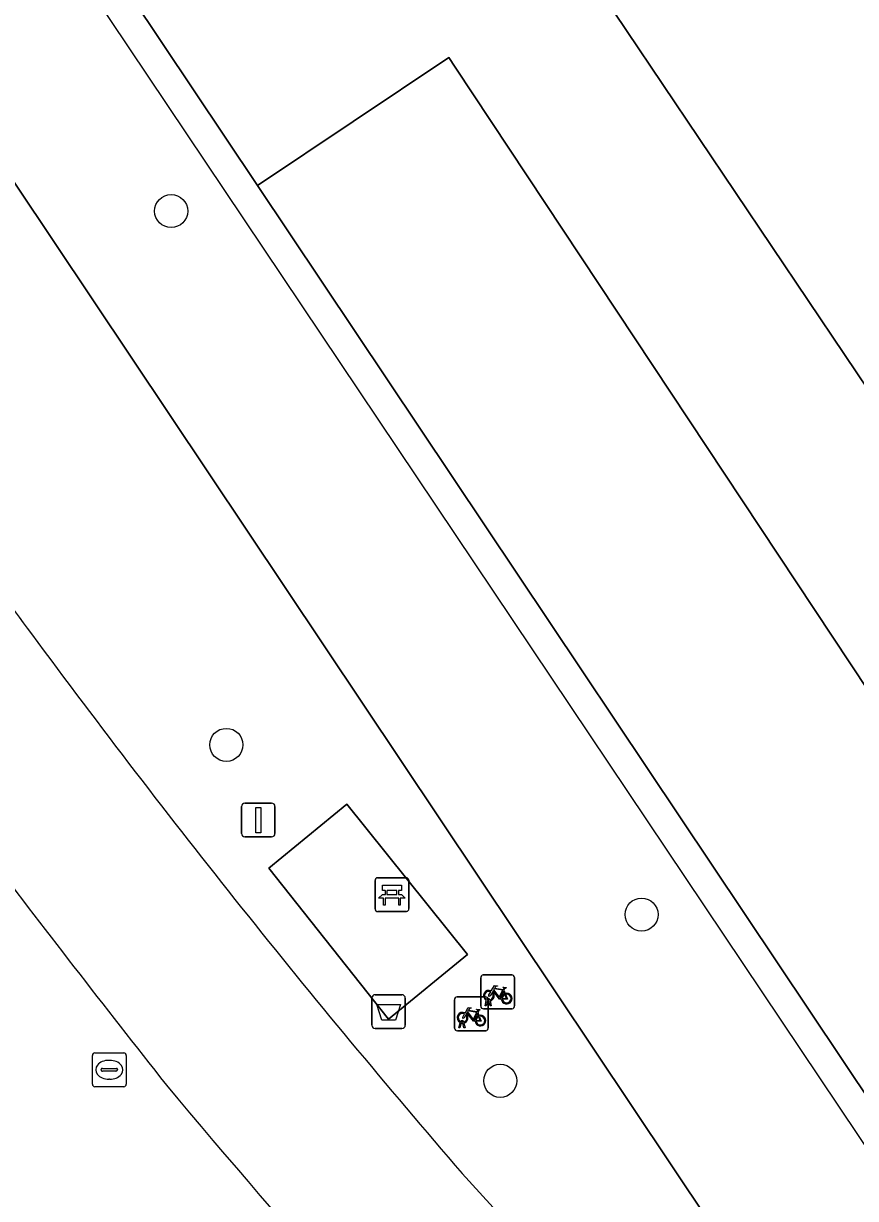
# Model space of a CAD drawing. Extents: x 158793 to 159888, y 384317 to 385256.
# Drawn here: x 159320.53 to 159345.12, y 384582.61 to 384617.37 of the extents above; entities that cross this region are included whole.
import ezdxf

# ---------------------------------------------------------------- set-up
doc = ezdxf.new("R2010")
doc.units = 0
for name, color, linetype in [('IMGEO_Afvalbak', 7, 'Continuous'), ('IMGEO_Bank', 7, 'Continuous'), ('IMGEO_Berm_groen', 7, 'Continuous'), ('IMGEO_Boom', 7, 'Continuous'), ('IMGEO_Fietsenrek', 7, 'Continuous'), ('IMGEO_Fietspad_gesloten', 7, 'Continuous'), ('IMGEO_Groenvoorziening', 7, 'Continuous'), ('IMGEO_Hek', 7, 'Continuous'), ('IMGEO_Lichtmast', 7, 'Continuous'), ('IMGEO_Parkeervlak_open', 7, 'Continuous'), ('IMGEO_Rijbaan_lokaal_gesloten', 7, 'Continuous'), ('IMGEO_Rioolput', 7, 'Continuous'), ('IMGEO_Voetpad_open', 7, 'Continuous')]:
    doc.layers.add(name, color=color, linetype=linetype)

msp = doc.modelspace()

# ---------------------------------------------------------------- linework, layer by layer
at = {"layer": 'IMGEO_Afvalbak'}
for p, q in [((159330.824, 384587.737), (159330.824, 384588.537)), ((159330.824, 384588.537), (159330.824, 384587.737)), ((159330.924, 384588.637), (159331.714, 384588.637)), ((159331.714, 384588.637), (159330.924, 384588.637)), ((159331.814, 384588.537), (159331.814, 384587.737)), ((159331.814, 384587.737), (159331.814, 384588.537)), ((159331.714, 384587.637), (159330.924, 384587.637)), ((159330.924, 384587.637), (159331.714, 384587.637))]:
    msp.add_line(p, q, dxfattribs=at)
msp.add_lwpolyline([(159330.967, 384588.351), (159331.671, 384588.351), (159331.522, 384587.881), (159331.116, 384587.881), (159330.967, 384588.351)], dxfattribs=at)
for centre, start, end in [((159330.924, 384588.537), 90, 180), ((159330.924, 384588.537), 90, 180), ((159331.714, 384588.537), 0, 90), ((159331.714, 384588.537), 360, 90), ((159330.924, 384587.737), 180, 270), ((159330.924, 384587.737), 180, 270), ((159331.714, 384587.737), 270, 0), ((159331.714, 384587.737), 270, 0)]:
    msp.add_arc(centre, 0.1, start, end, dxfattribs=at)
at = {"layer": 'IMGEO_Bank'}
for p, q in [((159330.919, 384591.173), (159330.919, 384592.014)), ((159330.919, 384592.014), (159330.919, 384591.173)), ((159330.994, 384592.098), (159331.835, 384592.098)), ((159331.835, 384592.098), (159330.994, 384592.098)), ((159331.919, 384592.023), (159331.919, 384591.182)), ((159331.919, 384591.182), (159331.919, 384592.023)), ((159331.228, 384591.604), (159331.228, 384591.71)), ((159331.272, 384591.71), (159331.272, 384591.604)), ((159331.56, 384591.716), (159331.278, 384591.716)), ((159331.566, 384591.604), (159331.566, 384591.71)), ((159331.61, 384591.71), (159331.61, 384591.604)), ((159331.616, 384591.496), (159331.223, 384591.496)), ((159331.278, 384591.598), (159331.56, 384591.598)), ((159331.844, 384591.098), (159331.003, 384591.098)), ((159331.003, 384591.098), (159331.844, 384591.098))]:
    msp.add_line(p, q, dxfattribs=at)
for points in [[(159331.222, 384591.716), (159331.136, 384591.716), (159331.136, 384591.877), (159331.699, 384591.877), (159331.699, 384591.716), (159331.616, 384591.716)], [(159331.166, 384591.496), (159331.024, 384591.496), (159331.136, 384591.598), (159331.222, 384591.598)], [(159331.216, 384591.489), (159331.216, 384591.282), (159331.173, 384591.282), (159331.173, 384591.489)], [(159331.616, 384591.598), (159331.699, 384591.598), (159331.811, 384591.496), (159331.672, 384591.496)], [(159331.666, 384591.489), (159331.666, 384591.282), (159331.622, 384591.282), (159331.622, 384591.489)]]:
    msp.add_lwpolyline(points, dxfattribs=at)
for centre, radius, start, end in [((159330.997, 384592.02), 0.0779, 92.4484, 184.2845), ((159330.997, 384592.02), 0.0779, 92.4484, 184.2845), ((159331.841, 384592.02), 0.0779, 2.4484, 94.2845), ((159331.841, 384592.02), 0.0779, 2.4484, 94.2845), ((159331.221, 384591.709), 0.00671, 2.8957, 87.1043), ((159331.278, 384591.709), 0.00671, 92.8957, 177.1043), ((159331.56, 384591.709), 0.00671, 2.8957, 87.1043), ((159331.617, 384591.709), 0.00671, 92.8957, 177.1043), ((159331.166, 384591.489), 0.00671, 2.8957, 87.1043), ((159331.223, 384591.489), 0.00671, 92.8957, 177.1043), ((159331.221, 384591.605), 0.00671, 272.8957, 357.1043), ((159331.278, 384591.605), 0.00671, 182.8957, 267.1043), ((159331.56, 384591.605), 0.00671, 272.8957, 357.1043), ((159331.617, 384591.605), 0.00671, 182.8957, 267.1043), ((159331.615, 384591.489), 0.00671, 2.8957, 87.1043), ((159331.672, 384591.489), 0.00671, 92.8957, 177.1043), ((159330.997, 384591.176), 0.0779, 182.4484, 274.2845), ((159330.997, 384591.176), 0.0779, 182.4484, 274.2845), ((159331.841, 384591.176), 0.0779, 272.4484, 4.2845), ((159331.841, 384591.176), 0.0779, 272.4484, 4.2845)]:
    msp.add_arc(centre, radius, start, end, dxfattribs=at)
at = {"layer": 'IMGEO_Berm_groen'}
msp.add_lwpolyline([(159333.494, 384583.345), (159340.335, 384575.84), (159343.091, 384578.482), (159297.497, 384646.725), (159292.522, 384654.756), (159285.647, 384666.91), (159278.91, 384680.193)], dxfattribs=at)
for points in [[(159333.285, 384616.081), (159333.099, 384616.361), (159327.44, 384612.577), (159347.62, 384582.396), (159360.749, 384562.76), (159364.038, 384557.841), (159369.445, 384561.464), (159365.154, 384567.946)], [(159330.081, 384594.275), (159333.651, 384589.821), (159331.312, 384587.916), (159327.774, 384592.382)]]:
    msp.add_lwpolyline(points, close=True, dxfattribs=at)
for centre, radius, start, end in [((159497.056, 384730.949), 220.018, 215.05227, 216.74751), ((159535.831, 384757.744), 267.124, 216.37674, 220.75888), ((159656.227, 384847.827), 422.432, 217.10421, 218.30841), ((159549.547, 384773.623), 292.83, 219.85484, 223.20312)]:
    msp.add_arc(centre, radius, start, end, dxfattribs=at)
at = {"layer": 'IMGEO_Boom'}
for centre in [(159324.892, 384611.82), (159326.523, 384596.027), (159338.799, 384591.006), (159334.621, 384586.089)]:
    msp.add_circle(centre, 0.489, dxfattribs=at)
at = {"layer": 'IMGEO_Fietsenrek'}
for p, q in [((159334.118, 384589.222), (159334.959, 384589.222)), ((159334.959, 384589.222), (159334.118, 384589.222)), ((159334.043, 384588.297), (159334.043, 384589.138)), ((159334.043, 384589.138), (159334.043, 384588.297)), ((159335.043, 384589.147), (159335.043, 384588.306)), ((159335.043, 384588.306), (159335.043, 384589.147)), ((159333.268, 384587.644), (159333.268, 384588.485)), ((159333.268, 384588.485), (159333.268, 384587.644)), ((159333.343, 384588.569), (159334.184, 384588.569)), ((159334.184, 384588.569), (159333.343, 384588.569)), ((159334.268, 384588.494), (159334.268, 384587.653)), ((159334.268, 384587.653), (159334.268, 384588.494)), ((159334.312, 384588.489), (159334.313, 384588.482)), ((159334.73, 384588.771), (159334.766, 384588.676)), ((159334.968, 384588.222), (159334.127, 384588.222)), ((159334.127, 384588.222), (159334.968, 384588.222)), ((159334.17, 384588.306), (159334.209, 384588.466)), ((159334.204, 384588.306), (159334.17, 384588.306)), ((159334.239, 384588.454), (159334.204, 384588.306)), ((159334.281, 384588.478), (159334.28, 384588.482)), ((159334.322, 384588.306), (159334.288, 384588.448)), ((159334.32, 384588.452), (159334.355, 384588.306)), ((159334.355, 384588.306), (159334.322, 384588.306)), ((159333.395, 384587.653), (159333.434, 384587.813)), ((159333.464, 384587.801), (159333.429, 384587.653)), ((159333.506, 384587.825), (159333.505, 384587.829)), ((159333.547, 384587.653), (159333.513, 384587.795)), ((159333.537, 384587.836), (159333.538, 384587.829)), ((159333.545, 384587.799), (159333.58, 384587.653)), ((159333.955, 384588.118), (159333.991, 384588.023)), ((159334.193, 384587.569), (159333.352, 384587.569)), ((159333.352, 384587.569), (159334.193, 384587.569)), ((159333.429, 384587.653), (159333.395, 384587.653)), ((159333.58, 384587.653), (159333.547, 384587.653))]:
    msp.add_line(p, q, dxfattribs=at)
for points in [[(159334.356, 384588.748), (159334.451, 384588.912), (159334.537, 384588.898), (159334.539, 384588.889), (159334.483, 384588.878), (159334.456, 384588.833), (159334.712, 384588.792)], [(159334.712, 384588.792), (159334.737, 384588.841), (159334.731, 384588.845), (159334.708, 384588.849), (159334.696, 384588.856), (159334.695, 384588.859), (159334.697, 384588.864), (159334.792, 384588.849), (159334.794, 384588.839), (159334.784, 384588.826), (159334.772, 384588.82), (159334.758, 384588.826), (159334.73, 384588.771)], [(159334.377, 384588.696), (159334.325, 384588.606), (159334.285, 384588.581), (159334.286, 384588.628), (159334.341, 384588.722)], [(159334.652, 384588.504), (159334.602, 384588.504), (159334.411, 384588.755), (159334.392, 384588.723)], [(159334.699, 384588.767), (159334.442, 384588.808), (159334.425, 384588.779), (159334.592, 384588.559), (159334.699, 384588.767)], [(159334.747, 384588.669), (159334.717, 384588.746), (159334.608, 384588.528), (159334.651, 384588.528)], [(159334.681, 384588.528), (159334.801, 384588.527), (159334.757, 384588.641)], [(159334.777, 384588.648), (159334.832, 384588.503), (159334.682, 384588.503)], [(159333.581, 384588.095), (159333.676, 384588.259), (159333.762, 384588.245), (159333.764, 384588.236), (159333.708, 384588.225), (159333.681, 384588.18), (159333.937, 384588.139)], [(159333.924, 384588.114), (159333.667, 384588.155), (159333.65, 384588.126), (159333.817, 384587.906), (159333.924, 384588.114)], [(159333.937, 384588.139), (159333.962, 384588.188), (159333.956, 384588.192), (159333.933, 384588.196), (159333.921, 384588.203), (159333.92, 384588.206), (159333.922, 384588.211), (159334.017, 384588.196), (159334.019, 384588.186), (159334.009, 384588.173), (159333.997, 384588.167), (159333.983, 384588.173), (159333.955, 384588.118)], [(159333.602, 384588.043), (159333.55, 384587.953), (159333.51, 384587.928), (159333.511, 384587.975), (159333.566, 384588.069)], [(159333.877, 384587.851), (159333.827, 384587.851), (159333.636, 384588.102), (159333.617, 384588.07)], [(159333.972, 384588.016), (159333.942, 384588.093), (159333.833, 384587.875), (159333.876, 384587.875)], [(159333.906, 384587.875), (159334.026, 384587.874), (159333.982, 384587.988)], [(159334.002, 384587.995), (159334.057, 384587.85), (159333.907, 384587.85)]]:
    msp.add_lwpolyline(points, dxfattribs=at)
for centre, radius, start, end in [((159334.121, 384589.144), 0.0779, 92.4484, 184.2845), ((159334.121, 384589.144), 0.0779, 92.4484, 184.2845), ((159334.965, 384589.144), 0.0779, 2.4484, 94.2845), ((159334.965, 384589.144), 0.0779, 2.4484, 94.2845), ((159333.346, 384588.491), 0.0779, 92.4484, 184.2845), ((159333.346, 384588.491), 0.0779, 92.4484, 184.2845), ((159334.283, 384588.607), 0.159, 62.6766, 242.1369), ((159334.283, 384588.607), 0.129, 63.3192, 238.903), ((159334.19, 384588.491), 0.0779, 2.4484, 94.2845), ((159334.19, 384588.491), 0.0779, 2.4484, 94.2845), ((159334.263, 384588.478), 0.0499, 12.8025, 158.6934), ((159334.263, 384588.478), 0.0174, 12.8025, 163.4502), ((159334.283, 384588.607), 0.129, 283.6043, 43.4302), ((159334.283, 384588.607), 0.159, 283.5766, 46.6042), ((159334.81, 384588.523), 0.159, 113.3408, 178.3217), ((159334.81, 384588.523), 0.159, 187.0065, 105.7708), ((159334.81, 384588.523), 0.129, 113.923, 177.9556), ((159334.81, 384588.523), 0.129, 188.6715, 104.5883), ((159334.121, 384588.3), 0.0779, 182.4484, 274.2845), ((159334.121, 384588.3), 0.0779, 182.4484, 274.2845), ((159334.283, 384588.607), 0.159, 253.9967, 271.7867), ((159334.283, 384588.607), 0.129, 253.415, 269.0204), ((159334.965, 384588.3), 0.0779, 272.4484, 4.2845), ((159334.965, 384588.3), 0.0779, 272.4484, 4.2845), ((159333.508, 384587.954), 0.159, 62.6766, 242.1369), ((159333.508, 384587.954), 0.129, 63.3192, 238.903), ((159333.488, 384587.825), 0.0499, 12.8025, 158.6934), ((159333.508, 384587.954), 0.159, 253.9967, 271.7867), ((159333.488, 384587.825), 0.0174, 12.8025, 163.4502), ((159333.508, 384587.954), 0.129, 253.415, 269.0204), ((159333.508, 384587.954), 0.129, 283.6043, 43.4302), ((159333.508, 384587.954), 0.159, 283.5766, 46.6042), ((159334.035, 384587.87), 0.159, 113.3408, 178.3217), ((159334.035, 384587.87), 0.159, 187.0065, 105.7708), ((159334.035, 384587.87), 0.129, 113.923, 177.9556), ((159334.035, 384587.87), 0.129, 188.6715, 104.5883), ((159333.346, 384587.647), 0.0779, 182.4484, 274.2845), ((159333.346, 384587.647), 0.0779, 182.4484, 274.2845), ((159334.19, 384587.647), 0.0779, 272.4484, 4.2845), ((159334.19, 384587.647), 0.0779, 272.4484, 4.2845)]:
    msp.add_arc(centre, radius, start, end, dxfattribs=at)
at = {"layer": 'IMGEO_Fietspad_gesloten'}
msp.add_lwpolyline([(159336.094, 384573.155), (159336.762, 384572.476), (159337.382, 384573.059), (159337.714, 384572.653), (159340.062, 384574.855), (159339.717, 384575.248), (159340.335, 384575.84), (159333.494, 384583.345)], dxfattribs=at)
for centre, radius, start, end in [((159497.056, 384730.949), 220.018, 215.05227, 216.74751), ((159535.831, 384757.744), 267.124, 216.37674, 220.75888), ((159656.227, 384847.827), 422.432, 217.10421, 218.30841), ((159549.547, 384773.623), 292.83, 219.85484, 223.20312)]:
    msp.add_arc(centre, radius, start, end, dxfattribs=at)
at = {"layer": 'IMGEO_Groenvoorziening'}
for points in [[(159259.345, 384775.845), (159258.476, 384779.062), (159246.475, 384781.347), (159238.159, 384778.066), (159249.737, 384750), (159261.949, 384720.397), (159274.24, 384690.602), (159274.429, 384690.144), (159278.91, 384680.193), (159285.647, 384666.91), (159292.522, 384654.756), (159297.497, 384646.725), (159343.091, 384578.482), (159343.747, 384579.11), (159344.133, 384578.71), (159340.698, 384575.458), (159343.371, 384572.63)], [(159361.521, 384557.604), (159362.312, 384556.684), (159363.352, 384557.381), (159364.038, 384557.841), (159360.749, 384562.76), (159347.62, 384582.396), (159327.44, 384612.577), (159297.356, 384657.569), (159302.122, 384660.871), (159302.57, 384661.155), (159305.956, 384656.085), (159307.806, 384657.199), (159308.755, 384655.741), (159311.27, 384657.413)]]:
    msp.add_lwpolyline(points, dxfattribs=at)
at = {"layer": 'IMGEO_Hek'}
msp.add_lwpolyline([(159274.5, 384690.739), (159278.929, 384692.559), (159288.519, 384672.14), (159291.739, 384666.179), (159295.6, 384658.09), (159296.39, 384657.309), (159363.352, 384557.381)], dxfattribs=at)
at = {"layer": 'IMGEO_Lichtmast'}
for p, q in [((159326.971, 384593.404), (159326.971, 384594.204)), ((159326.971, 384594.204), (159326.971, 384593.404)), ((159327.071, 384594.304), (159327.861, 384594.304)), ((159327.861, 384594.304), (159327.071, 384594.304)), ((159327.961, 384594.204), (159327.961, 384593.404)), ((159327.961, 384593.404), (159327.961, 384594.204)), ((159327.861, 384593.304), (159327.071, 384593.304)), ((159327.071, 384593.304), (159327.861, 384593.304))]:
    msp.add_line(p, q, dxfattribs=at)
msp.add_lwpolyline([(159327.391, 384594.179), (159327.541, 384594.179), (159327.541, 384593.429), (159327.391, 384593.429), (159327.391, 384594.179)], dxfattribs=at)
for centre, start, end in [((159327.071, 384594.204), 90, 180), ((159327.071, 384594.204), 90, 180), ((159327.861, 384594.204), 0, 90), ((159327.861, 384594.204), 360, 90), ((159327.071, 384593.404), 180, 270), ((159327.071, 384593.404), 180, 270), ((159327.861, 384593.404), 270, 0), ((159327.861, 384593.404), 270, 0)]:
    msp.add_arc(centre, 0.1, start, end, dxfattribs=at)
at = {"layer": 'IMGEO_Parkeervlak_open'}
for points in [[(159311.27, 384657.413), (159308.755, 384655.741), (159307.806, 384657.199), (159305.956, 384656.085), (159302.57, 384661.155), (159302.122, 384660.871), (159297.356, 384657.569), (159327.44, 384612.577), (159333.099, 384616.361), (159333.285, 384616.081), (159365.154, 384567.946), (159369.445, 384561.464), (159372.753, 384556.485), (159383.254, 384540.805), (159386.325, 384542.862), (159387.316, 384543.526)], [(159355.537, 384591.604), (159337.281, 384618.767), (159311.46, 384657.947)]]:
    msp.add_lwpolyline(points, dxfattribs=at)
at = {"layer": 'IMGEO_Rijbaan_lokaal_gesloten'}
msp.add_lwpolyline([(159302.815, 384671.649), (159311.46, 384657.947), (159337.281, 384618.767), (159355.537, 384591.604), (159368.137, 384572.858), (159387.897, 384543.458), (159400.133, 384525.253), (159404.553, 384518.659), (159407.153, 384514.791), (159417.418, 384499.516), (159419.855, 384495.887), (159433.334, 384475.662), (159435.046, 384473.101), (159433.652, 384463.848), (159462.153, 384421.284), (159464.674, 384422.972), (159467.803, 384439.699), (159474.278, 384444.109), (159474.606, 384444.32)], dxfattribs=at)
at = {"layer": 'IMGEO_Rioolput'}
for p, q in [((159322.561, 384585.989), (159322.561, 384586.841)), ((159322.636, 384586.915), (159323.488, 384586.915)), ((159323.562, 384586.841), (159323.562, 384585.989)), ((159322.82, 384586.409), (159322.82, 384586.421)), ((159322.863, 384586.458), (159323.261, 384586.458)), ((159323.049, 384586.695), (159323.074, 384586.695)), ((159323.304, 384586.421), (159323.304, 384586.409)), ((159323.258, 384586.372), (159322.86, 384586.372)), ((159323.072, 384586.135), (159323.047, 384586.135)), ((159323.488, 384585.915), (159322.636, 384585.915))]:
    msp.add_line(p, q, dxfattribs=at)
for points in [[(159322.561, 384585.989), (159322.561, 384586.841)], [(159322.636, 384586.915), (159323.488, 384586.915)], [(159323.562, 384586.841), (159323.562, 384585.989)], [(159323.488, 384585.915), (159322.636, 384585.915)]]:
    msp.add_lwpolyline(points, dxfattribs=at)
for centre, radius, start, end in [((159322.638, 384586.839), 0.0765, 91.552, 178.448), ((159322.638, 384586.839), 0.0765, 91.552, 178.448), ((159323.486, 384586.839), 0.0765, 1.552, 88.448), ((159323.486, 384586.839), 0.0765, 1.552, 88.448), ((159322.86, 384586.418), 0.0403, 85.8775, 175.7526), ((159322.857, 384586.408), 0.0366, 178.938, 274.7102), ((159323.261, 384586.415), 0.043, 264.8664, 352.4533), ((159323.265, 384586.42), 0.0386, 1.7309, 96.639), ((159322.638, 384585.991), 0.0765, 181.552, 268.448), ((159322.638, 384585.991), 0.0765, 181.552, 268.448), ((159323.486, 384585.991), 0.0765, 271.552, 358.448), ((159323.486, 384585.991), 0.0765, 271.552, 358.448)]:
    msp.add_arc(centre, radius, start, end, dxfattribs=at)
for centre, major_axis, ratio, start_param, end_param in [((159323.048, 384586.415), (-0.387, 0.002), 0.722429, 4.712389, 7.853982), ((159323.073, 384586.415), (-0.39, 0.002), 0.717154, 1.570796, 4.712389)]:
    msp.add_ellipse(centre, major_axis=major_axis, ratio=ratio, start_param=start_param, end_param=end_param, dxfattribs=at)
at = {"layer": 'IMGEO_Voetpad_open'}
msp.add_lwpolyline([(159331.312, 384587.916), (159333.651, 384589.821), (159330.081, 384594.275), (159327.774, 384592.382)], close=True, dxfattribs=at)

doc.saveas('drawing.dxf')
